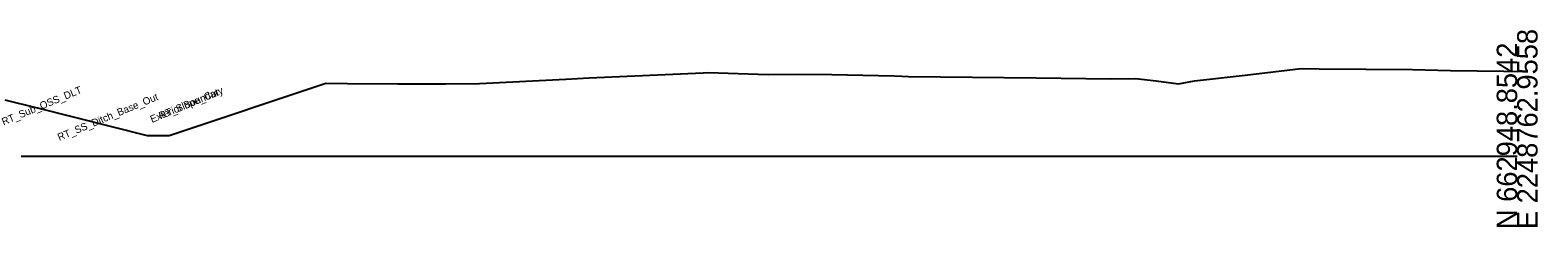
# Model space of a CAD drawing. Extents: x -26 to 2603, y -10 to 9566.
# Drawn here: x 1396 to 1602.8, y 490.3 to 517.3 of the extents above; entities that cross this region are included whole.
import ezdxf

# ---------------------------------------------------------------- set-up
doc = ezdxf.new("R2010")
doc.units = 0
for name, color, linetype in [('Exist Cross Section Cell', 7, 'Continuous'), ('Exist XS Ground Line', 7, 'Continuous'), ('Scratch_Level_9', 7, 'Continuous')]:
    doc.layers.add(name, color=color, linetype=linetype)

msp = doc.modelspace()

# ---------------------------------------------------------------- linework, layer by layer
at = {"layer": 'Exist Cross Section Cell'}
msp.add_line((1300, 500), (1600, 500), dxfattribs=at)
at = {"layer": 'Exist XS Ground Line'}
for p, q in [((1472.68, 510.77), (1488.32, 511.48)), ((1488.32, 511.48), (1489, 511.5)), ((1489, 511.5), (1497.25, 511.23)), ((1497.25, 511.23), (1501.37, 511.29)), ((1501.37, 511.29), (1506, 511.22)), ((1506, 511.22), (1514.54, 511.04)), ((1514.54, 511.04), (1515.6, 510.99)), ((1515.6, 510.99), (1516.52, 510.97)), ((1516.52, 510.97), (1534.02, 510.76)), ((1555.74, 510.38), (1562.68, 511.15)), ((1562.68, 511.15), (1570.38, 512.07)), ((1570.38, 512.07), (1572.86, 511.99)), ((1572.86, 511.99), (1585.63, 511.91)), ((1585.63, 511.91), (1590.87, 511.8)), ((1590.87, 511.8), (1598.16, 511.69)), ((1598.16, 511.69), (1600, 511.66)), ((1415.08, 502.86), (1436.58, 510.03)), ((1436.58, 510.03), (1439.52, 509.99)), ((1439.52, 509.99), (1446.44, 509.96)), ((1446.44, 509.96), (1453.04, 509.97)), ((1453.04, 509.97), (1457.63, 509.98)), ((1457.63, 509.98), (1469.5, 510.6)), ((1469.5, 510.6), (1472.68, 510.77)), ((1534.02, 510.76), (1544.24, 510.63)), ((1544.24, 510.63), (1547.64, 510.66)), ((1547.64, 510.66), (1550.5, 510.38)), ((1550.5, 510.38), (1553.52, 509.96)), ((1553.52, 509.96), (1555.74, 510.38)), ((1396.99, 506.63), (1397, 506.63)), ((1397, 506.63), (1412.08, 502.86)), ((1412.08, 502.86), (1415.08, 502.86))]:
    msp.add_line(p, q, dxfattribs=at)
msp.add_lwpolyline([(1392.53, 507.75), (1396.99, 506.63)], dxfattribs=at)

# ---------------------------------------------------------------- texts
at = {"layer": 'Exist Cross Section Cell'}
for s, p in [('E 2248762.9558', (1602.8, 490)), ('N 662948.8542', (1600, 490))]:
    msp.add_text(s, height=2.8, rotation=90, dxfattribs=at).set_placement(p)
at = {"layer": 'Scratch_Level_9'}
for s, p in [('RT_Sub_OSS_DLT', (1392.35, 504.24)), ('Exterior Boundary', (1412.72, 504.57)), ('Exterior Boundary', (1412.72, 504.57)), ('RT_Slope_Cut', (1413.91, 505.06)), ('RT_Slope_Cut', (1413.91, 505.06)), ('RT_SS_Ditch_Base_Out', (1400.01, 502.11))]:
    msp.add_text(s, height=1, rotation=22.5575, dxfattribs=at).set_placement(p)

doc.saveas('drawing.dxf')
